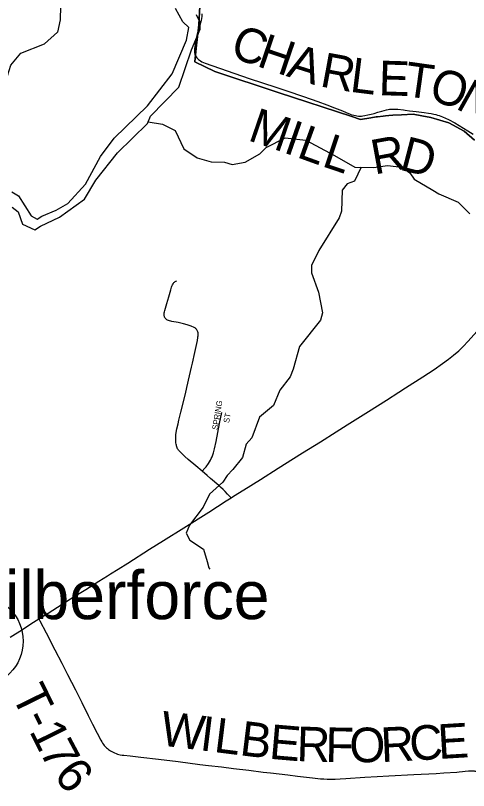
# Model space of a CAD drawing. Extents: x 1410790 to 1770854, y 448063 to 770588.
# Drawn here: x 1581547 to 1585473, y 625648 to 632367 of the extents above; entities that cross this region are included whole.
import ezdxf

# ---------------------------------------------------------------- set-up
doc = ezdxf.new("R2010")
doc.units = 0
for name, color, linetype in [('GM_X_Minor_River', 7, 'Continuous'), ('GM_X_Township', 7, 'Continuous'), ('GM_X_Township_Road', 7, 'Continuous'), ('GM_X_Township_Road_Text', 7, 'Continuous'), ('GM_X_Township_Subdivision', 7, 'Continuous'), ('GM_X_Township_Subdivision_Text', 7, 'Continuous'), ('GM_X_Unincorporated', 7, 'Continuous'), ('GM_X_Unincorporated_Text', 7, 'Continuous'), ('GM_X_US_Route', 7, 'Continuous')]:
    doc.layers.add(name, color=color, linetype=linetype)

msp = doc.modelspace()

# ---------------------------------------------------------------- linework, layer by layer
at = {"layer": 'GM_X_Minor_River'}
for points in [[(1581809.8, 633096.8), (1581874, 632940.4), (1581941.3, 632570.5), (1581932.9, 632329.6), (1581911.9, 632223.1), (1581798.3, 632120.8)], [(1581775.5, 630626.4), (1581898.6, 630678.5), (1581999.7, 630737.1), (1582152.7, 630903), (1582284.9, 631145.5), (1582403.7, 631304), (1582690.8, 631582.1), (1582903.7, 631861.3), (1583028.6, 632152), (1583050.4, 632261.9), (1582997.1, 632310.9), (1582934.9, 632428.2)], [(1581764.1, 630540.4), (1581929.7, 630617.9), (1582144.6, 630774.9), (1582243.5, 630937.7), (1582431.7, 631175.2), (1582690.3, 631429.7), (1582717.4, 631493.4), (1582963.9, 631744.1), (1583073.4, 632069.2), (1583146.4, 632248.4), (1583143.4, 632310.6), (1583116.3, 632371.2)], [(1580928.4, 630785.8), (1581089.3, 630942.8), (1581269.1, 631414.1), (1581435.3, 631705.4), (1581506, 631936.4), (1581592.2, 632038.9), (1581798.3, 632120.8)], [(1582696.4, 631444), (1582822.5, 631425.6), (1582929.8, 631369.8), (1583007.4, 631210.2), (1583120.4, 631132.2), (1583244.1, 631098.2), (1583358.3, 631096.4), (1583426.1, 631075.3), (1583538.6, 631095.6), (1583664.1, 631167.7), (1583721, 631221), (1583884.7, 631306.6), (1584064.8, 631285.7), (1584311.1, 631151.5), (1584487.9, 631052.4), (1584654.1, 631047.8), (1584772.7, 631066), (1584894.7, 631052), (1584964, 631002.8), (1585003.2, 630948), (1585164, 630853.3), (1585215.6, 630820.4), (1585382.8, 630747.6), (1585485.4, 630647.7)], [(1584542.5, 631050.9), (1584485.9, 630930.2), (1584421.4, 630907.2), (1584378.4, 630853.7), (1584373.5, 630671.4), (1584352.5, 630611.6), (1584175.6, 630329.7), (1584111.4, 630200.4), (1584112.4, 630136.3), (1584173.8, 629968.9), (1584208.9, 629787.9), (1584191.9, 629724.1), (1584009.8, 629496.4), (1583954.6, 629300.8), (1583927.4, 629233.1), (1583837.4, 629118.3), (1583783.1, 628984.8), (1583661.3, 628884.5), (1583596.3, 628705.1), (1583547.3, 628649.8), (1583513.4, 628536.1), (1583429.5, 628431.1), (1583382.5, 628377.8), (1583343.6, 628322.2), (1583229.7, 628217.8), (1583173.7, 628104.4), (1583055, 627947.9), (1583025.8, 627880.2), (1583056.9, 627819.6), (1583175.9, 627741.5), (1583208.2, 627632.8), (1583223.4, 627578.4), (1583231.2, 627566.2)], [(1581514.1, 630837.8), (1581573.5, 630802.5), (1581682.3, 630629.9), (1581735.8, 630600.8), (1581775.5, 630626.4)], [(1581519.5, 630705.4), (1581570.8, 630664.3), (1581606.7, 630557.3), (1581716, 630508.9), (1581764.1, 630540.4)]]:
    msp.add_lwpolyline(points, dxfattribs=at)
at = {"layer": 'GM_X_Township'}
for points in [[(1585525, 631286.2), (1585434.7, 631364.8), (1585302.2, 631437), (1585146.5, 631481), (1585068.8, 631496.1), (1584993.5, 631510.7), (1584891.5, 631506.2), (1584817, 631502.9), (1584781.6, 631499), (1584755.3, 631496.2), (1584733.2, 631493.8), (1584684.7, 631488.5), (1584674.2, 631486.9), (1584628.3, 631480.1), (1584536.6, 631466.3), (1584461.8, 631490.9), (1583823.6, 631700.2), (1583274.2, 631880.5), (1583102.1, 631963.6), (1583111.7, 632083.2), (1583125.3, 632185.7), (1583135.7, 632285.8), (1583143.5, 632448)], [(1583143.5, 632448), (1583135.7, 632285.8), (1583125.3, 632185.7), (1583111.7, 632083.2), (1583102.1, 631963.6), (1583274.2, 631880.5), (1583823.6, 631700.2), (1584461.8, 631490.9), (1584536.6, 631466.3), (1584628.3, 631480.1), (1584674.2, 631486.9), (1584684.7, 631488.5), (1584733.2, 631493.8), (1584755.3, 631496.2), (1584781.6, 631499), (1584817, 631502.9), (1584891.5, 631506.2), (1584993.5, 631510.7), (1585068.8, 631496.1), (1585146.5, 631481), (1585302.2, 631437), (1585434.7, 631364.8), (1585525, 631286.2)]]:
    msp.add_lwpolyline(points, dxfattribs=at)
at = {"layer": 'GM_X_Township_Road'}
for points in [[(1583162, 632380), (1583161.2, 632359.3), (1583158.9, 632340.9), (1583155.3, 632323.3), (1583144.4, 632282.2), (1583120, 632194), (1583106.9, 632136.7), (1583103.6, 632117.6), (1583101, 632095.7), (1583099.5, 632083.5), (1583098.2, 632070.8), (1583097.7, 632057.1), (1583098.2, 632042.9), (1583100.6, 632031.7), (1583102.9, 632024.7), (1583106.2, 632017.2), (1583112.7, 632008.1), (1583119.2, 631999.3), (1583126.4, 631991.5), (1583133.9, 631984.3), (1583141, 631979.1), (1583150.8, 631972.2), (1583162.9, 631965.4), (1583176.9, 631958.9), (1583191.7, 631953.1), (1583571.6, 631821.2), (1583687.3, 631783.2), (1583803.3, 631746.2), (1583898.3, 631714.8), (1584043.1, 631664.9), (1584168, 631621.6), (1584245, 631593.4), (1584312.3, 631567), (1584381, 631539.5), (1584413.8, 631525.4), (1584447.1, 631512), (1584461.6, 631506.3), (1584478.4, 631501.4), (1584492.6, 631498.3), (1584506.8, 631495.8), (1584520.1, 631494.8), (1584532.9, 631494.9), (1584546.1, 631495.1), (1584558, 631496.3), (1584573.5, 631498.7), (1584602, 631504.4), (1584630.5, 631511.9), (1584655.6, 631518.4), (1584686.8, 631527.9), (1584721.5, 631537.4), (1584762.9, 631548.2), (1584776.5, 631551.4), (1584788.6, 631553.4), (1584803.3, 631555.2), (1584818.5, 631555.7), (1584835.5, 631554.9)], [(1584835.5, 631554.9), (1584862.4, 631553.8), (1584909.7, 631549.4), (1584925.5, 631546.6), (1584962.9, 631540.7), (1584992, 631537.7), (1585020.6, 631535.4), (1585088.3, 631526.9), (1585127.8, 631520.6), (1585149, 631516.9), (1585172.3, 631512.1), (1585190.5, 631507.3), (1585203.9, 631503.4), (1585218.3, 631498.7), (1585232.9, 631493.8), (1585248.3, 631488.3), (1585273.7, 631477.8), (1585299.4, 631465.2), (1585353.6, 631434.9), (1585466.9, 631367.6), (1585515.1, 631337)], [(1583163.6, 628416.1), (1583108.7, 628462.6), (1583044.5, 628518.2), (1583015.4, 628544.4), (1582977.7, 628580.8), (1582960.9, 628598.5), (1582955.7, 628605), (1582952, 628610.9), (1582948.6, 628618.9), (1582945.5, 628627.2), (1582943, 628634.6), (1582941.2, 628642.3), (1582939.3, 628651.5), (1582937.2, 628662.3), (1582936.3, 628672.5), (1582935.8, 628687.9), (1582935.9, 628714.1), (1582936.6, 628723.6), (1582937.5, 628733.8), (1582946.1, 628782.1), (1582956.1, 628826.7), (1582963.2, 628858.6), (1582980.3, 628927.9), (1583019.2, 629087.3), (1583032, 629142.4), (1583055.4, 629244), (1583072.1, 629317), (1583080.2, 629352.4), (1583101.9, 629445.2), (1583118.1, 629523.3), (1583123.6, 629549.2), (1583127.9, 629575.8), (1583128.8, 629582.4), (1583129, 629588), (1583130.1, 629607), (1583129.5, 629615.3), (1583127.8, 629623.7), (1583125.6, 629629.4), (1583123, 629634.7), (1583119.9, 629640.2), (1583115.6, 629646), (1583111.5, 629650.6), (1583106.4, 629655.4), (1583100.9, 629659.5), (1583095.4, 629662.6), (1583070.6, 629673), (1583035.3, 629685.1), (1583003.8, 629693.4), (1582957.4, 629704.1), (1582903, 629715.3), (1582873.8, 629722.9), (1582865.8, 629725.9), (1582859.8, 629729.3), (1582853.6, 629733.9), (1582848.9, 629738.2), (1582845, 629742.4), (1582841.7, 629747.2), (1582839.2, 629752.3), (1582837.5, 629757.6), (1582836.2, 629763.2), (1582835.4, 629769.2), (1582835.7, 629778.4), (1582836.6, 629787.6), (1582838.2, 629798.4), (1582840.6, 629809.2), (1582859.4, 629869.5), (1582876.7, 629929.1), (1582892.6, 629987.4), (1582899, 630011), (1582902.6, 630020.6), (1582907.3, 630030.9), (1582912.6, 630040.9), (1582916.3, 630046.1), (1582920.5, 630051.2), (1582925.3, 630055.4), (1582930.2, 630059.2), (1582938.2, 630063.9), (1582946.2, 630067.5)], [(1583416.2, 628185), (1583407.4, 628194.6), (1583385.7, 628218.2), (1583364.7, 628239.1), (1583346.5, 628257.6), (1583325.2, 628277.8), (1583305.6, 628295.2), (1583295.8, 628303.8), (1583270.9, 628325.1), (1583238.7, 628352.9), (1583208.6, 628378), (1583163.6, 628416.1)], [(1581749.2, 627135.4), (1581758.1, 627118.6), (1581813.2, 627014), (1581887.2, 626868.6), (1581947.8, 626751.4), (1581997.7, 626653.3), (1582066.2, 626521.8), (1582121.8, 626411.6), (1582178.2, 626297.4), (1582215.1, 626221.9), (1582254.1, 626143.8), (1582287.2, 626083.5), (1582295.5, 626068.7), (1582302.3, 626058.1), (1582309.4, 626047.9), (1582315.7, 626039.4), (1582321.1, 626032.7), (1582326.4, 626027), (1582334.8, 626018.8), (1582343.2, 626011.3), (1582352.2, 626003.8), (1582361.3, 625997.4), (1582370, 625991.7), (1582380.9, 625985.4), (1582392.6, 625979.3), (1582404.5, 625973.9), (1582418.8, 625968), (1582431.2, 625963.9), (1582442.9, 625960.6), (1582454.4, 625958.3), (1582470.9, 625955.4), (1582486.8, 625953), (1582541.9, 625947.4), (1582634.4, 625937), (1582786.7, 625918.3), (1582956, 625898.1), (1583144.8, 625874.7), (1583219.7, 625865.6), (1583333.7, 625852), (1583437.9, 625839.1), (1583568.2, 625823.2), (1583695.1, 625807.3), (1583756.9, 625799.8), (1583906.9, 625782.8), (1583991.6, 625772.4), (1584122.1, 625756.8), (1584190.7, 625750.6), (1584219.4, 625748.6), (1584249.6, 625747.1), (1584279.1, 625746.4), (1584318.4, 625746.6), (1584360.1, 625748.2), (1584410.1, 625751), (1584573.7, 625762.3), (1584681.7, 625768.7), (1584783.2, 625774.5), (1584999.5, 625786.5), (1585192.8, 625795.8), (1585258.3, 625799.9), (1585372.8, 625807.4), (1585392.4, 625809.1), (1585421.7, 625812.3), (1585444.5, 625814.9)], [(1585444.5, 625814.9), (1585474, 625818.2), (1585488.7, 625818.9), (1585503.5, 625819.2), (1585513.8, 625818.7), (1585523, 625817.8), (1585529.7, 625816.8), (1585536.6, 625815.4), (1585545.5, 625813.3), (1585553.8, 625810.7), (1585560.9, 625808.1), (1585573.8, 625802.8)]]:
    msp.add_lwpolyline(points, dxfattribs=at)
at = {"layer": 'GM_X_Township_Subdivision'}
msp.add_lwpolyline([(1583163.6, 628416.1), (1583188.5, 628443.4), (1583198.8, 628454.7), (1583219.8, 628483.5), (1583229, 628498.3), (1583236.4, 628511.6), (1583243.8, 628524.9), (1583250.6, 628540), (1583257.1, 628556.9), (1583262.7, 628574.8), (1583272.2, 628609.1), (1583285.6, 628674.1), (1583316.4, 628830.4), (1583334.5, 628924.9)], dxfattribs=at)
at = {"layer": 'GM_X_Unincorporated'}
msp.add_circle((1581220.9, 626942.6), 392.8, dxfattribs=at)
at = {"layer": 'GM_X_US_Route'}
for points in [[(1584868.5, 629100.8), (1584927.8, 629138.4), (1585077.5, 629235.2), (1585175.6, 629299), (1585248.3, 629348.5), (1585301, 629387.2), (1585344.4, 629421.8), (1585388.7, 629460.5), (1585428.7, 629498.9), (1585469, 629541.7), (1585547.5, 629629.7)], [(1582371.9, 627526.7), (1582436.7, 627567.4), (1582520, 627619.7), (1582708.4, 627738.9), (1582830.5, 627815.7), (1583006, 627925.7), (1583222.1, 628062), (1583374.1, 628158.5), (1583416.2, 628185), (1583437.9, 628198.8), (1583526.9, 628254.5), (1583671.5, 628344.8), (1583824.1, 628441.8), (1583956, 628525.1), (1584034.6, 628574.5), (1584189.5, 628671), (1584326.3, 628758.2), (1584421.7, 628817.2), (1584605.8, 628934.4), (1584761.6, 629032.9), (1584868.5, 629100.8)], [(1581502.3, 626976.8), (1581606.7, 627045), (1581680.9, 627092.3), (1581749.2, 627135.4), (1581829.4, 627186), (1581951.8, 627263.7), (1582054.5, 627328.5), (1582155.7, 627391.5), (1582220, 627431.4), (1582270.5, 627463), (1582345.1, 627509.9), (1582371.9, 627526.7)]]:
    msp.add_lwpolyline(points, dxfattribs=at)

# ---------------------------------------------------------------- texts
at = {"layer": 'GM_X_Township_Road_Text'}
for s, rotation, p in [('C', 341.10468, (1583395.9, 632010.9)), ('H', 341.09967, (1583629, 631931.1)), ('A', 342.48794, (1583886.3, 631843.1)), ('R', 349.57912, (1584177.4, 631753.9)), ('L', 352.89894, (1584438.5, 631706.4)), ('E', 358.29824, (1584691.9, 631676.3)), ('T', 352.02445, (1584907.6, 631670.4)), ('O', 341.82539, (1585116.1, 631642.4)), ('N', 330.71507, (1585352.9, 631566.2)), ('M', 341.01397, (1583551.7, 631288)), ('I', 340.70848, (1583859.2, 631182.2)), ('L', 340.12161, (1583974.7, 631141.8)), ('L', 341.42667, (1584192.7, 631063.1)), ('R', 10.39078, (1584658.2, 630987.1)), ('D', 345.3612, (1584866.2, 631032.8)), ('T', 296.14916, (1581508.7, 626477.7)), ('-', 296.20888, (1581607.8, 626276)), ('W', 352.90209, (1582792.4, 626041)), ('1', 296.43392, (1581662.8, 626164.3)), ('I', 352.89435, (1583137.3, 625998.1)), ('L', 352.90295, (1583259.6, 625982.8)), ('B', 353.05641, (1583483.1, 625955)), ('E', 3.40899, (1585215.5, 625920.9)), ('E', 355.09737, (1583739.4, 625924)), ('R', 358.15193, (1583980.4, 625903.8)), ('F', 359.05171, (1584231.8, 625895.7)), ('O', 0.3153, (1584441.4, 625892.3)), ('R', 2.66493, (1584718.8, 625894.1)), ('C', 3.50579, (1584969.7, 625905.8)), ('7', 298.0675, (1581749.3, 625990.5)), ('6', 308.76502, (1581869.8, 625776.6))]:
    msp.add_text(s, height=300, rotation=rotation, dxfattribs=at).set_placement(p)
at = {"layer": 'GM_X_Township_Subdivision_Text'}
for s, rotation, p in [('SPRING', 80.72819, (1583300, 628771.8)), ('ST', 79.38528, (1583397.9, 628831.5))]:
    msp.add_text(s, height=50, rotation=rotation, dxfattribs=at).set_placement(p)
at = {"layer": 'GM_X_Unincorporated_Text'}
msp.add_text('Wilberforce', height=417, rotation=0.00001, dxfattribs=at).set_placement((1580929, 627133.7))

doc.saveas('drawing.dxf')
